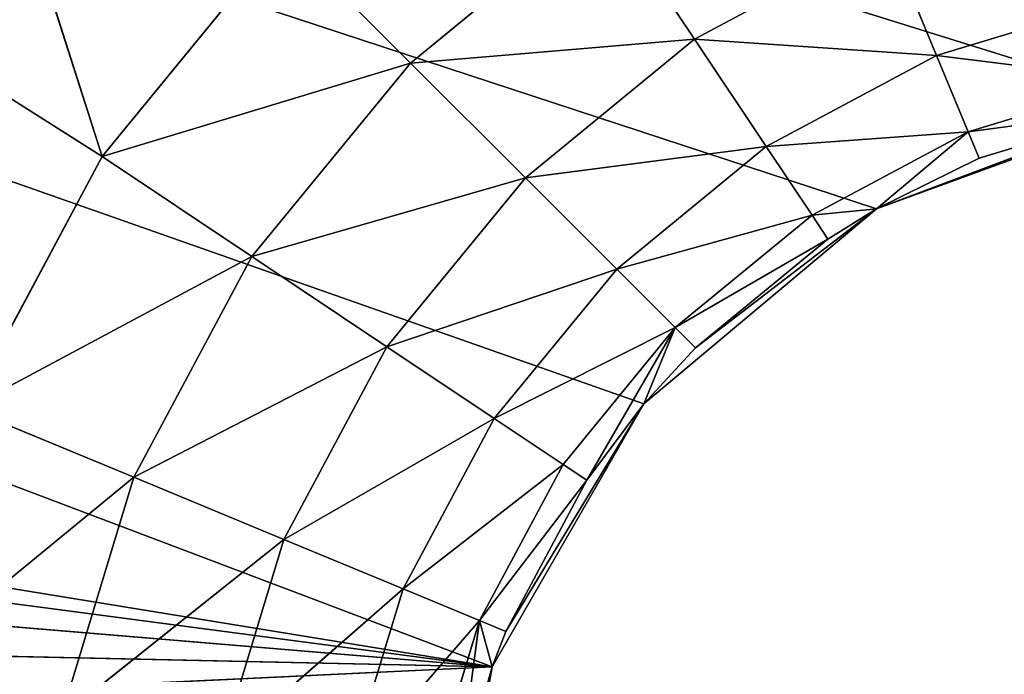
# Model space of a CAD drawing. Extents: x 14 to 217, y 27 to 186.
# Tile 404 of 656: x 80.97 to 82.66, y 80.4 to 81.52. Entities that reach past the tile are written whole.
import ezdxf

# ---------------------------------------------------------------- set-up
doc = ezdxf.new("R2010")
doc.units = 0
doc.header["$LTSCALE"] = 25.4
doc.layers.get('0').update_dxf_attribs({"color": 13, "linetype": 'CONTINUOUS'})

# ---------------------------------------------------------------- blocks, each defined once
blk = doc.blocks.new('PROFILE-RECESSED-T-CONNECT')
at = {"color": 0}
for p, q in [((68.127, 14.7624, 104.586), (67.1979, 14.7624, 103.9967)), ((68.127, 14.7624, 104.586), (67.1979, 14.7624, 103.9967)), ((68.127, 14.7624, 104.586), (67.7352, 14.7624, 103.3564)), ((68.127, 14.7624, 104.586), (67.7352, 14.7624, 103.3564)), ((67.7537, 14.7624, 105.4872), (68.1815, 14.7135, 105.1365)), ((67.7537, 14.7624, 105.4872), (68.1815, 14.7135, 105.1365)), ((67.896, 14.7624, 105.0182), (68.127, 14.7624, 104.586)), ((67.896, 14.7624, 105.0182), (68.127, 14.7624, 104.586)), ((67.896, 14.7624, 105.0182), (68.3839, 14.7135, 104.7577)), ((67.896, 14.7624, 105.0182), (68.3839, 14.7135, 104.7577)), ((67.896, 14.7624, 105.0182), (68.1815, 14.7135, 105.1365)), ((67.896, 14.7624, 105.0182), (68.1815, 14.7135, 105.1365)), ((68.127, 14.7624, 104.586), (68.4379, 14.7624, 104.2072)), ((68.127, 14.7624, 104.586), (68.4379, 14.7624, 104.2072)), ((68.127, 14.7624, 104.586), (68.6564, 14.7135, 104.4257)), ((68.127, 14.7624, 104.586), (68.6564, 14.7135, 104.4257)), ((68.127, 14.7624, 104.586), (68.3839, 14.7135, 104.7577)), ((68.127, 14.7624, 104.586), (68.3839, 14.7135, 104.7577)), ((68.4379, 14.7624, 104.2072), (68.6564, 14.7135, 104.4257)), ((68.4379, 14.7624, 104.2072), (68.6564, 14.7135, 104.4257)), ((68.1815, 14.7135, 105.1365), (68.0568, 14.7135, 105.5475)), ((68.0568, 14.7135, 105.5475), (68.439, 14.5714, 105.2432)), ((68.0568, 14.7135, 105.5475), (68.439, 14.5714, 105.2432)), ((68.1815, 14.7135, 105.1365), (68.0568, 14.7135, 105.5475)), ((68.3839, 14.7135, 104.7577), (68.1815, 14.7135, 105.1365)), ((68.1815, 14.7135, 105.1365), (68.6157, 14.5714, 104.9126)), ((68.1815, 14.7135, 105.1365), (68.6157, 14.5714, 104.9126)), ((68.1815, 14.7135, 105.1365), (68.439, 14.5714, 105.2432)), ((68.1815, 14.7135, 105.1365), (68.439, 14.5714, 105.2432)), ((68.3839, 14.7135, 104.7577), (68.1815, 14.7135, 105.1365)), ((68.6564, 14.7135, 104.4257), (68.3839, 14.7135, 104.7577)), ((68.3839, 14.7135, 104.7577), (68.8535, 14.5714, 104.6228)), ((68.3839, 14.7135, 104.7577), (68.8535, 14.5714, 104.6228)), ((68.3839, 14.7135, 104.7577), (68.6157, 14.5714, 104.9126)), ((68.3839, 14.7135, 104.7577), (68.6157, 14.5714, 104.9126)), ((68.6564, 14.7135, 104.4257), (68.3839, 14.7135, 104.7577)), ((68.9884, 14.7135, 104.1532), (68.6564, 14.7135, 104.4257)), ((68.6564, 14.7135, 104.4257), (69.1433, 14.5714, 104.385)), ((68.6564, 14.7135, 104.4257), (69.1433, 14.5714, 104.385)), ((68.6564, 14.7135, 104.4257), (68.8535, 14.5714, 104.6228)), ((68.6564, 14.7135, 104.4257), (68.8535, 14.5714, 104.6228)), ((68.9884, 14.7135, 104.1532), (68.6564, 14.7135, 104.4257)), ((68.9884, 14.7135, 104.1532), (69.1433, 14.5714, 104.385)), ((68.9884, 14.7135, 104.1532), (69.1433, 14.5714, 104.385)), ((68.439, 14.5714, 105.2432), (68.3302, 14.5714, 105.6019)), ((68.3302, 14.5714, 105.6019), (68.6434, 14.3502, 105.3278)), ((68.3302, 14.5714, 105.6019), (68.6434, 14.3502, 105.3278)), ((68.439, 14.5714, 105.2432), (68.3302, 14.5714, 105.6019)), ((68.6157, 14.5714, 104.9126), (68.439, 14.5714, 105.2432)), ((68.439, 14.5714, 105.2432), (68.7997, 14.3502, 105.0355)), ((68.439, 14.5714, 105.2432), (68.7997, 14.3502, 105.0355)), ((68.439, 14.5714, 105.2432), (68.6434, 14.3502, 105.3278)), ((68.439, 14.5714, 105.2432), (68.6434, 14.3502, 105.3278)), ((68.6157, 14.5714, 104.9126), (68.439, 14.5714, 105.2432)), ((68.8535, 14.5714, 104.6228), (68.6157, 14.5714, 104.9126)), ((68.6157, 14.5714, 104.9126), (69.01, 14.3502, 104.7792)), ((68.6157, 14.5714, 104.9126), (69.01, 14.3502, 104.7792)), ((68.6157, 14.5714, 104.9126), (68.7997, 14.3502, 105.0355)), ((68.6157, 14.5714, 104.9126), (68.7997, 14.3502, 105.0355)), ((68.8535, 14.5714, 104.6228), (68.6157, 14.5714, 104.9126)), ((69.1433, 14.5714, 104.385), (68.8535, 14.5714, 104.6228)), ((68.8535, 14.5714, 104.6228), (69.2662, 14.3502, 104.5689)), ((68.8535, 14.5714, 104.6228), (69.2662, 14.3502, 104.5689)), ((68.8535, 14.5714, 104.6228), (69.01, 14.3502, 104.7792)), ((68.8535, 14.5714, 104.6228), (69.01, 14.3502, 104.7792)), ((69.1433, 14.5714, 104.385), (68.8535, 14.5714, 104.6228)), ((69.4739, 14.5714, 104.2083), (69.1433, 14.5714, 104.385)), ((69.1433, 14.5714, 104.385), (69.5585, 14.3502, 104.4127)), ((69.1433, 14.5714, 104.385), (69.5585, 14.3502, 104.4127)), ((69.1433, 14.5714, 104.385), (69.2662, 14.3502, 104.5689)), ((69.1433, 14.5714, 104.385), (69.2662, 14.3502, 104.5689)), ((69.4739, 14.5714, 104.2083), (69.1433, 14.5714, 104.385)), ((69.4739, 14.5714, 104.2083), (69.5585, 14.3502, 104.4127)), ((69.4739, 14.5714, 104.2083), (69.5585, 14.3502, 104.4127)), ((68.6434, 14.3502, 105.3278), (68.5472, 14.3502, 105.645)), ((68.5472, 14.3502, 105.645), (68.7746, 14.0714, 105.3822)), ((68.5472, 14.3502, 105.645), (68.7746, 14.0714, 105.3822)), ((68.6434, 14.3502, 105.3278), (68.5472, 14.3502, 105.645)), ((68.7997, 14.3502, 105.0355), (68.6434, 14.3502, 105.3278)), ((68.6434, 14.3502, 105.3278), (68.9178, 14.0714, 105.1144)), ((68.6434, 14.3502, 105.3278), (68.9178, 14.0714, 105.1144)), ((68.6434, 14.3502, 105.3278), (68.7746, 14.0714, 105.3822)), ((68.6434, 14.3502, 105.3278), (68.7746, 14.0714, 105.3822)), ((68.7997, 14.3502, 105.0355), (68.6434, 14.3502, 105.3278)), ((69.01, 14.3502, 104.7792), (68.7997, 14.3502, 105.0355)), ((68.7997, 14.3502, 105.0355), (69.1104, 14.0714, 104.8797)), ((68.7997, 14.3502, 105.0355), (69.1104, 14.0714, 104.8797)), ((68.7997, 14.3502, 105.0355), (68.9178, 14.0714, 105.1144)), ((68.7997, 14.3502, 105.0355), (68.9178, 14.0714, 105.1144)), ((69.01, 14.3502, 104.7792), (68.7997, 14.3502, 105.0355)), ((69.2662, 14.3502, 104.5689), (69.01, 14.3502, 104.7792)), ((69.01, 14.3502, 104.7792), (69.3451, 14.0714, 104.687)), ((69.01, 14.3502, 104.7792), (69.3451, 14.0714, 104.687)), ((69.01, 14.3502, 104.7792), (69.1104, 14.0714, 104.8797)), ((69.01, 14.3502, 104.7792), (69.1104, 14.0714, 104.8797)), ((69.2662, 14.3502, 104.5689), (69.01, 14.3502, 104.7792)), ((69.5585, 14.3502, 104.4127), (69.2662, 14.3502, 104.5689)), ((69.2662, 14.3502, 104.5689), (69.6129, 14.0714, 104.5439)), ((69.2662, 14.3502, 104.5689), (69.6129, 14.0714, 104.5439)), ((69.2662, 14.3502, 104.5689), (69.3451, 14.0714, 104.687)), ((69.2662, 14.3502, 104.5689), (69.3451, 14.0714, 104.687)), ((69.5585, 14.3502, 104.4127), (69.2662, 14.3502, 104.5689)), ((69.8758, 14.3502, 104.3164), (69.5585, 14.3502, 104.4127)), ((69.5585, 14.3502, 104.4127), (69.9035, 14.0714, 104.4557)), ((69.5585, 14.3502, 104.4127), (69.9035, 14.0714, 104.4557)), ((69.5585, 14.3502, 104.4127), (69.6129, 14.0714, 104.5439)), ((69.5585, 14.3502, 104.4127), (69.6129, 14.0714, 104.5439)), ((69.8758, 14.3502, 104.3164), (69.5585, 14.3502, 104.4127)), ((68.7746, 14.0714, 105.3822), (68.6865, 14.0714, 105.6727)), ((68.7746, 14.0714, 105.3822), (68.6865, 14.0714, 105.6727)), ((68.7345, 13.7624, 105.6823), (68.7746, 14.0714, 105.3822)), ((68.7345, 13.7624, 105.6823), (68.7746, 14.0714, 105.3822)), ((68.7746, 14.0714, 105.3822), (68.8198, 13.7624, 105.4009)), ((68.9585, 13.7624, 105.1416), (68.7746, 14.0714, 105.3822)), ((68.7961, 13.7624, 105.4619), (68.7746, 14.0714, 105.3822)), ((68.7961, 13.7624, 105.4619), (68.7746, 14.0714, 105.3822)), ((68.7746, 14.0714, 105.3822), (68.8198, 13.7624, 105.4009)), ((68.9178, 14.0714, 105.1144), (68.7746, 14.0714, 105.3822)), ((68.9585, 13.7624, 105.1416), (68.7746, 14.0714, 105.3822)), ((68.9178, 14.0714, 105.1144), (68.7746, 14.0714, 105.3822)), ((69.1104, 14.0714, 104.8797), (68.9178, 14.0714, 105.1144)), ((68.9178, 14.0714, 105.1144), (68.9585, 13.7624, 105.1416)), ((68.9178, 14.0714, 105.1144), (68.9585, 13.7624, 105.1416)), ((69.1104, 14.0714, 104.8797), (68.9178, 14.0714, 105.1144)), ((69.1104, 14.0714, 104.8797), (68.9585, 13.7624, 105.1416)), ((69.1104, 14.0714, 104.8797), (68.9585, 13.7624, 105.1416)), ((69.0566, 13.7624, 105.0107), (69.1104, 14.0714, 104.8797)), ((69.0566, 13.7624, 105.0107), (69.1104, 14.0714, 104.8797)), ((69.145, 13.7624, 104.9143), (69.1104, 14.0714, 104.8797)), ((69.145, 13.7624, 104.9143), (69.1104, 14.0714, 104.8797)), ((69.3723, 13.7624, 104.7277), (69.1104, 14.0714, 104.8797)), ((69.3723, 13.7624, 104.7277), (69.1104, 14.0714, 104.8797)), ((69.3451, 14.0714, 104.687), (69.1104, 14.0714, 104.8797)), ((69.3451, 14.0714, 104.687), (69.1104, 14.0714, 104.8797)), ((69.3723, 13.7624, 104.7277), (69.3451, 14.0714, 104.687)), ((69.3723, 13.7624, 104.7277), (69.3451, 14.0714, 104.687)), ((69.4557, 13.7624, 104.6759), (69.3451, 14.0714, 104.687)), ((69.4557, 13.7624, 104.6759), (69.3451, 14.0714, 104.687)), ((69.6129, 14.0714, 104.5439), (69.3451, 14.0714, 104.687)), ((69.6129, 14.0714, 104.5439), (69.3451, 14.0714, 104.687)), ((69.4557, 13.7624, 104.6759), (69.6129, 14.0714, 104.5439)), ((69.4557, 13.7624, 104.6759), (69.6129, 14.0714, 104.5439)), ((69.6316, 13.7624, 104.5891), (69.6129, 14.0714, 104.5439)), ((69.6316, 13.7624, 104.5891), (69.6129, 14.0714, 104.5439)), ((69.913, 13.7624, 104.5037), (69.6129, 14.0714, 104.5439)), ((69.913, 13.7624, 104.5037), (69.6129, 14.0714, 104.5439)), ((69.9035, 14.0714, 104.4557), (69.6129, 14.0714, 104.5439)), ((69.9035, 14.0714, 104.4557), (69.6129, 14.0714, 104.5439)), ((68.7961, 13.7624, 105.4619), (68.7345, 13.7624, 105.6823)), ((68.7345, 13.7624, 105.6823), (68.7961, 4.5648, 105.4619)), ((68.7345, 13.7624, 105.6823), (68.7961, 4.5648, 105.4619)), ((68.7961, 13.7624, 105.4619), (68.7345, 13.7624, 105.6823)), ((68.8198, 13.7624, 105.4009), (68.7961, 4.5648, 105.4619)), ((68.8198, 13.7624, 105.4009), (68.7961, 13.7624, 105.4619)), ((68.7961, 13.7624, 105.4619), (68.7961, 4.5648, 105.4619)), ((68.8198, 13.7624, 105.4009), (68.7961, 4.5648, 105.4619)), ((68.7961, 13.7624, 105.4619), (68.7961, 4.5648, 105.4619)), ((68.8198, 13.7624, 105.4009), (68.7961, 13.7624, 105.4619)), ((68.9585, 13.7624, 105.1416), (68.8198, 13.7624, 105.4009)), ((68.8198, 13.7624, 105.4009), (69.0566, 4.5648, 105.0107)), ((68.8198, 13.7624, 105.4009), (69.0566, 4.5648, 105.0107)), ((68.9585, 13.7624, 105.1416), (68.8198, 13.7624, 105.4009)), ((69.0566, 13.7624, 105.0107), (68.9585, 13.7624, 105.1416)), ((68.9585, 13.7624, 105.1416), (69.0566, 4.5648, 105.0107)), ((68.9585, 13.7624, 105.1416), (69.0566, 4.5648, 105.0107)), ((69.0566, 13.7624, 105.0107), (68.9585, 13.7624, 105.1416)), ((69.0566, 13.7624, 105.0107), (69.0566, 4.5648, 105.0107)), ((69.0566, 4.5648, 105.0107), (69.145, 13.7624, 104.9143)), ((69.145, 13.7624, 104.9143), (69.0566, 13.7624, 105.0107)), ((69.0566, 4.5648, 105.0107), (69.145, 13.7624, 104.9143)), ((69.0566, 13.7624, 105.0107), (69.0566, 4.5648, 105.0107)), ((69.145, 13.7624, 104.9143), (69.0566, 13.7624, 105.0107)), ((69.4557, 4.5648, 104.6759), (69.145, 13.7624, 104.9143)), ((69.4557, 4.5648, 104.6759), (69.145, 13.7624, 104.9143)), ((69.3723, 13.7624, 104.7277), (69.145, 13.7624, 104.9143)), ((69.3723, 13.7624, 104.7277), (69.145, 13.7624, 104.9143)), ((69.4557, 4.5648, 104.6759), (69.3723, 13.7624, 104.7277)), ((69.4557, 4.5648, 104.6759), (69.3723, 13.7624, 104.7277)), ((69.4557, 13.7624, 104.6759), (69.3723, 13.7624, 104.7277)), ((69.4557, 13.7624, 104.6759), (69.3723, 13.7624, 104.7277)), ((69.6316, 13.7624, 104.5891), (69.4557, 13.7624, 104.6759)), ((69.4557, 13.7624, 104.6759), (69.4557, 4.5648, 104.6759)), ((69.4557, 4.5648, 104.6759), (69.6316, 13.7624, 104.5891)), ((69.9452, 13.7624, 104.4977), (69.4557, 4.5648, 104.6759)), ((69.9452, 13.7624, 104.4977), (69.4557, 4.5648, 104.6759)), ((69.913, 13.7624, 104.5037), (69.4557, 4.5648, 104.6759)), ((69.913, 13.7624, 104.5037), (69.4557, 4.5648, 104.6759)), ((69.4557, 4.5648, 104.6759), (69.6316, 13.7624, 104.5891)), ((69.4557, 13.7624, 104.6759), (69.4557, 4.5648, 104.6759)), ((69.6316, 13.7624, 104.5891), (69.4557, 13.7624, 104.6759)), ((69.913, 13.7624, 104.5037), (69.6316, 13.7624, 104.5891)), ((69.913, 13.7624, 104.5037), (69.6316, 13.7624, 104.5891)), ((49.048, 4.5648, 97.9749), (69.0566, 4.5648, 105.0107)), ((68.7961, 4.5648, 105.4619), (49.048, 4.5648, 97.9749)), ((69.9452, 4.5648, 104.4977), (49.048, 4.5648, 97.9749)), ((69.9452, 4.5648, 104.4977), (49.048, 4.5648, 97.9749)), ((69.4557, 4.5648, 104.6759), (49.048, 4.5648, 97.9749)), ((69.4557, 4.5648, 104.6759), (49.048, 4.5648, 97.9749)), ((49.048, 4.5648, 97.9749), (69.0566, 4.5648, 105.0107)), ((68.7961, 4.5648, 105.4619), (49.048, 4.5648, 97.9749)), ((56.5557, 4.5648, 103.4635), (68.7961, 4.5648, 105.4619)), ((56.5557, 4.5648, 103.4635), (68.7961, 4.5648, 105.4619)), ((57.1563, 4.5648, 103.9243), (68.7961, 4.5648, 105.4619)), ((57.1563, 4.5648, 103.9243), (68.7961, 4.5648, 105.4619)), ((57.6171, 4.5648, 104.5249), (68.7961, 4.5648, 105.4619)), ((57.6171, 4.5648, 104.5249), (68.7961, 4.5648, 105.4619)), ((57.9068, 4.5648, 105.2243), (68.7961, 4.5648, 105.4619)), ((57.9068, 4.5648, 105.2243), (68.7961, 4.5648, 105.4619)), ((58.0057, 4.5648, 105.9749), (68.7961, 4.5648, 105.4619)), ((58.0057, 4.5648, 105.9749), (68.7961, 4.5648, 105.4619)), ((68.7961, 4.5648, 105.4619), (68.7057, 4.5648, 105.9749)), ((68.7961, 4.5648, 105.4619), (68.7057, 4.5648, 105.9749)), ((69.0566, 4.5648, 105.0107), (68.7961, 4.5648, 105.4619)), ((69.0566, 4.5648, 105.0107), (68.7961, 4.5648, 105.4619)), ((69.4557, 4.5648, 104.6759), (69.0566, 4.5648, 105.0107)), ((69.4557, 4.5648, 104.6759), (69.0566, 4.5648, 105.0107)), ((69.9452, 4.5648, 104.4977), (69.4557, 4.5648, 104.6759)), ((69.9452, 4.5648, 104.4977), (69.4557, 4.5648, 104.6759))]:
    blk.add_line(p, q, dxfattribs=at)
mesh = blk.add_polyface(dxfattribs=at)
corners = [(67.896, 14.7624, 105.0182), (68.127, 14.7624, 104.586), (67.1979, 14.7624, 103.9967)]
mesh.append_faces([[corners[k] for k in face] for face in [(0, 1, 2)]], dxfattribs={"color": 0})
mesh = blk.add_polyface(dxfattribs=at)
corners = [(68.127, 14.7624, 104.586), (67.7352, 14.7624, 103.3564), (67.1979, 14.7624, 103.9967)]
mesh.append_faces([[corners[k] for k in face] for face in [(0, 1, 2)]], dxfattribs={"color": 0})
mesh = blk.add_polyface(dxfattribs=at)
corners = [(68.127, 14.7624, 104.586), (68.4379, 14.7624, 104.2072), (67.7352, 14.7624, 103.3564)]
mesh.append_faces([[corners[k] for k in face] for face in [(0, 1, 2)]], dxfattribs={"color": 0})
mesh = blk.add_polyface(dxfattribs=at)
corners = [(67.7537, 14.7624, 105.4872), (68.1815, 14.7135, 105.1365), (67.896, 14.7624, 105.0182)]
mesh.append_faces([[corners[k] for k in face] for face in [(0, 1, 2)]], dxfattribs={"color": 0})
mesh = blk.add_polyface(dxfattribs=at)
corners = [(68.0568, 14.7135, 105.5475), (68.1815, 14.7135, 105.1365), (67.7537, 14.7624, 105.4872)]
mesh.append_faces([[corners[k] for k in face] for face in [(0, 1, 2)]], dxfattribs={"color": 0})
mesh = blk.add_polyface(dxfattribs=at)
corners = [(67.896, 14.7624, 105.0182), (68.3839, 14.7135, 104.7577), (68.127, 14.7624, 104.586)]
mesh.append_faces([[corners[k] for k in face] for face in [(0, 1, 2)]], dxfattribs={"color": 0})
mesh = blk.add_polyface(dxfattribs=at)
corners = [(68.1815, 14.7135, 105.1365), (68.3839, 14.7135, 104.7577), (67.896, 14.7624, 105.0182)]
mesh.append_faces([[corners[k] for k in face] for face in [(0, 1, 2)]], dxfattribs={"color": 0})
mesh = blk.add_polyface(dxfattribs=at)
corners = [(68.127, 14.7624, 104.586), (68.6564, 14.7135, 104.4257), (68.4379, 14.7624, 104.2072)]
mesh.append_faces([[corners[k] for k in face] for face in [(0, 1, 2)]], dxfattribs={"color": 0})
mesh = blk.add_polyface(dxfattribs=at)
corners = [(68.3839, 14.7135, 104.7577), (68.6564, 14.7135, 104.4257), (68.127, 14.7624, 104.586)]
mesh.append_faces([[corners[k] for k in face] for face in [(0, 1, 2)]], dxfattribs={"color": 0})
mesh = blk.add_polyface(dxfattribs=at)
corners = [(68.6564, 14.7135, 104.4257), (68.9884, 14.7135, 104.1532), (68.4379, 14.7624, 104.2072)]
mesh.append_faces([[corners[k] for k in face] for face in [(0, 1, 2)]], dxfattribs={"color": 0})
mesh = blk.add_polyface(dxfattribs=at)
corners = [(68.0568, 14.7135, 105.5475), (68.439, 14.5714, 105.2432), (68.1815, 14.7135, 105.1365)]
mesh.append_faces([[corners[k] for k in face] for face in [(0, 1, 2)]], dxfattribs={"color": 0})
mesh = blk.add_polyface(dxfattribs=at)
corners = [(68.3302, 14.5714, 105.6019), (68.439, 14.5714, 105.2432), (68.0568, 14.7135, 105.5475)]
mesh.append_faces([[corners[k] for k in face] for face in [(0, 1, 2)]], dxfattribs={"color": 0})
mesh = blk.add_polyface(dxfattribs=at)
corners = [(68.1815, 14.7135, 105.1365), (68.6157, 14.5714, 104.9126), (68.3839, 14.7135, 104.7577)]
mesh.append_faces([[corners[k] for k in face] for face in [(0, 1, 2)]], dxfattribs={"color": 0})
mesh = blk.add_polyface(dxfattribs=at)
corners = [(68.439, 14.5714, 105.2432), (68.6157, 14.5714, 104.9126), (68.1815, 14.7135, 105.1365)]
mesh.append_faces([[corners[k] for k in face] for face in [(0, 1, 2)]], dxfattribs={"color": 0})
mesh = blk.add_polyface(dxfattribs=at)
corners = [(68.3839, 14.7135, 104.7577), (68.8535, 14.5714, 104.6228), (68.6564, 14.7135, 104.4257)]
mesh.append_faces([[corners[k] for k in face] for face in [(0, 1, 2)]], dxfattribs={"color": 0})
mesh = blk.add_polyface(dxfattribs=at)
corners = [(68.6157, 14.5714, 104.9126), (68.8535, 14.5714, 104.6228), (68.3839, 14.7135, 104.7577)]
mesh.append_faces([[corners[k] for k in face] for face in [(0, 1, 2)]], dxfattribs={"color": 0})
mesh = blk.add_polyface(dxfattribs=at)
corners = [(68.6564, 14.7135, 104.4257), (69.1433, 14.5714, 104.385), (68.9884, 14.7135, 104.1532)]
mesh.append_faces([[corners[k] for k in face] for face in [(0, 1, 2)]], dxfattribs={"color": 0})
mesh = blk.add_polyface(dxfattribs=at)
corners = [(68.8535, 14.5714, 104.6228), (69.1433, 14.5714, 104.385), (68.6564, 14.7135, 104.4257)]
mesh.append_faces([[corners[k] for k in face] for face in [(0, 1, 2)]], dxfattribs={"color": 0})
mesh = blk.add_polyface(dxfattribs=at)
corners = [(69.1433, 14.5714, 104.385), (69.4739, 14.5714, 104.2083), (68.9884, 14.7135, 104.1532)]
mesh.append_faces([[corners[k] for k in face] for face in [(0, 1, 2)]], dxfattribs={"color": 0})
mesh = blk.add_polyface(dxfattribs=at)
corners = [(68.3302, 14.5714, 105.6019), (68.6434, 14.3502, 105.3278), (68.439, 14.5714, 105.2432)]
mesh.append_faces([[corners[k] for k in face] for face in [(0, 1, 2)]], dxfattribs={"color": 0})
mesh = blk.add_polyface(dxfattribs=at)
corners = [(68.5472, 14.3502, 105.645), (68.6434, 14.3502, 105.3278), (68.3302, 14.5714, 105.6019)]
mesh.append_faces([[corners[k] for k in face] for face in [(0, 1, 2)]], dxfattribs={"color": 0})
mesh = blk.add_polyface(dxfattribs=at)
corners = [(68.439, 14.5714, 105.2432), (68.7997, 14.3502, 105.0355), (68.6157, 14.5714, 104.9126)]
mesh.append_faces([[corners[k] for k in face] for face in [(0, 1, 2)]], dxfattribs={"color": 0})
mesh = blk.add_polyface(dxfattribs=at)
corners = [(68.6434, 14.3502, 105.3278), (68.7997, 14.3502, 105.0355), (68.439, 14.5714, 105.2432)]
mesh.append_faces([[corners[k] for k in face] for face in [(0, 1, 2)]], dxfattribs={"color": 0})
mesh = blk.add_polyface(dxfattribs=at)
corners = [(68.6157, 14.5714, 104.9126), (69.01, 14.3502, 104.7792), (68.8535, 14.5714, 104.6228)]
mesh.append_faces([[corners[k] for k in face] for face in [(0, 1, 2)]], dxfattribs={"color": 0})
mesh = blk.add_polyface(dxfattribs=at)
corners = [(68.7997, 14.3502, 105.0355), (69.01, 14.3502, 104.7792), (68.6157, 14.5714, 104.9126)]
mesh.append_faces([[corners[k] for k in face] for face in [(0, 1, 2)]], dxfattribs={"color": 0})
mesh = blk.add_polyface(dxfattribs=at)
corners = [(68.8535, 14.5714, 104.6228), (69.2662, 14.3502, 104.5689), (69.1433, 14.5714, 104.385)]
mesh.append_faces([[corners[k] for k in face] for face in [(0, 1, 2)]], dxfattribs={"color": 0})
mesh = blk.add_polyface(dxfattribs=at)
corners = [(69.01, 14.3502, 104.7792), (69.2662, 14.3502, 104.5689), (68.8535, 14.5714, 104.6228)]
mesh.append_faces([[corners[k] for k in face] for face in [(0, 1, 2)]], dxfattribs={"color": 0})
mesh = blk.add_polyface(dxfattribs=at)
corners = [(69.5585, 14.3502, 104.4127), (69.4739, 14.5714, 104.2083), (69.1433, 14.5714, 104.385)]
mesh.append_faces([[corners[k] for k in face] for face in [(0, 1, 2)]], dxfattribs={"color": 0})
mesh = blk.add_polyface(dxfattribs=at)
corners = [(69.2662, 14.3502, 104.5689), (69.5585, 14.3502, 104.4127), (69.1433, 14.5714, 104.385)]
mesh.append_faces([[corners[k] for k in face] for face in [(0, 1, 2)]], dxfattribs={"color": 0})
mesh = blk.add_polyface(dxfattribs=at)
corners = [(69.5585, 14.3502, 104.4127), (69.8758, 14.3502, 104.3164), (69.4739, 14.5714, 104.2083)]
mesh.append_faces([[corners[k] for k in face] for face in [(0, 1, 2)]], dxfattribs={"color": 0})
mesh = blk.add_polyface(dxfattribs=at)
corners = [(68.5472, 14.3502, 105.645), (68.7746, 14.0714, 105.3822), (68.6434, 14.3502, 105.3278)]
mesh.append_faces([[corners[k] for k in face] for face in [(0, 1, 2)]], dxfattribs={"color": 0})
mesh = blk.add_polyface(dxfattribs=at)
corners = [(68.5472, 14.3502, 105.645), (68.6865, 14.0714, 105.6727), (68.7746, 14.0714, 105.3822)]
mesh.append_faces([[corners[k] for k in face] for face in [(0, 1, 2)]], dxfattribs={"color": 0})
mesh = blk.add_polyface(dxfattribs=at)
corners = [(68.6434, 14.3502, 105.3278), (68.9178, 14.0714, 105.1144), (68.7997, 14.3502, 105.0355)]
mesh.append_faces([[corners[k] for k in face] for face in [(0, 1, 2)]], dxfattribs={"color": 0})
mesh = blk.add_polyface(dxfattribs=at)
corners = [(68.6434, 14.3502, 105.3278), (68.7746, 14.0714, 105.3822), (68.9178, 14.0714, 105.1144)]
mesh.append_faces([[corners[k] for k in face] for face in [(0, 1, 2)]], dxfattribs={"color": 0})
mesh = blk.add_polyface(dxfattribs=at)
corners = [(68.7997, 14.3502, 105.0355), (69.1104, 14.0714, 104.8797), (69.01, 14.3502, 104.7792)]
mesh.append_faces([[corners[k] for k in face] for face in [(0, 1, 2)]], dxfattribs={"color": 0})
mesh = blk.add_polyface(dxfattribs=at)
corners = [(68.7997, 14.3502, 105.0355), (68.9178, 14.0714, 105.1144), (69.1104, 14.0714, 104.8797)]
mesh.append_faces([[corners[k] for k in face] for face in [(0, 1, 2)]], dxfattribs={"color": 0})
mesh = blk.add_polyface(dxfattribs=at)
corners = [(69.3451, 14.0714, 104.687), (69.2662, 14.3502, 104.5689), (69.01, 14.3502, 104.7792)]
mesh.append_faces([[corners[k] for k in face] for face in [(0, 1, 2)]], dxfattribs={"color": 0})
mesh = blk.add_polyface(dxfattribs=at)
corners = [(69.3451, 14.0714, 104.687), (69.01, 14.3502, 104.7792), (69.1104, 14.0714, 104.8797)]
mesh.append_faces([[corners[k] for k in face] for face in [(0, 1, 2)]], dxfattribs={"color": 0})
mesh = blk.add_polyface(dxfattribs=at)
corners = [(69.6129, 14.0714, 104.5439), (69.5585, 14.3502, 104.4127), (69.2662, 14.3502, 104.5689)]
mesh.append_faces([[corners[k] for k in face] for face in [(0, 1, 2)]], dxfattribs={"color": 0})
mesh = blk.add_polyface(dxfattribs=at)
corners = [(69.6129, 14.0714, 104.5439), (69.2662, 14.3502, 104.5689), (69.3451, 14.0714, 104.687)]
mesh.append_faces([[corners[k] for k in face] for face in [(0, 1, 2)]], dxfattribs={"color": 0})
mesh = blk.add_polyface(dxfattribs=at)
corners = [(69.9035, 14.0714, 104.4557), (69.8758, 14.3502, 104.3164), (69.5585, 14.3502, 104.4127)]
mesh.append_faces([[corners[k] for k in face] for face in [(0, 1, 2)]], dxfattribs={"color": 0})
mesh = blk.add_polyface(dxfattribs=at)
corners = [(69.9035, 14.0714, 104.4557), (69.5585, 14.3502, 104.4127), (69.6129, 14.0714, 104.5439)]
mesh.append_faces([[corners[k] for k in face] for face in [(0, 1, 2)]], dxfattribs={"color": 0})
mesh = blk.add_polyface(dxfattribs=at)
corners = [(68.6865, 14.0714, 105.6727), (68.7345, 13.7624, 105.6823), (68.7746, 14.0714, 105.3822)]
mesh.append_faces([[corners[k] for k in face] for face in [(0, 1, 2)]], dxfattribs={"color": 0})
mesh = blk.add_polyface(dxfattribs=at)
corners = [(68.7746, 14.0714, 105.3822), (68.7345, 13.7624, 105.6823), (68.7961, 13.7624, 105.4619)]
mesh.append_faces([[corners[k] for k in face] for face in [(0, 1, 2)]], dxfattribs={"color": 0})
mesh = blk.add_polyface(dxfattribs=at)
corners = [(68.7746, 14.0714, 105.3822), (68.8198, 13.7624, 105.4009), (68.9585, 13.7624, 105.1416)]
mesh.append_faces([[corners[k] for k in face] for face in [(0, 1, 2)]], dxfattribs={"color": 0})
mesh = blk.add_polyface(dxfattribs=at)
corners = [(68.7746, 14.0714, 105.3822), (68.7961, 13.7624, 105.4619), (68.8198, 13.7624, 105.4009)]
mesh.append_faces([[corners[k] for k in face] for face in [(0, 1, 2)]], dxfattribs={"color": 0})
mesh = blk.add_polyface(dxfattribs=at)
corners = [(68.7746, 14.0714, 105.3822), (68.9585, 13.7624, 105.1416), (68.9178, 14.0714, 105.1144)]
mesh.append_faces([[corners[k] for k in face] for face in [(0, 1, 2)]], dxfattribs={"color": 0})
mesh = blk.add_polyface(dxfattribs=at)
corners = [(68.9178, 14.0714, 105.1144), (68.9585, 13.7624, 105.1416), (69.1104, 14.0714, 104.8797)]
mesh.append_faces([[corners[k] for k in face] for face in [(0, 1, 2)]], dxfattribs={"color": 0})
mesh = blk.add_polyface(dxfattribs=at)
corners = [(69.1104, 14.0714, 104.8797), (68.9585, 13.7624, 105.1416), (69.0566, 13.7624, 105.0107)]
mesh.append_faces([[corners[k] for k in face] for face in [(0, 1, 2)]], dxfattribs={"color": 0})
mesh = blk.add_polyface(dxfattribs=at)
corners = [(69.1104, 14.0714, 104.8797), (69.0566, 13.7624, 105.0107), (69.145, 13.7624, 104.9143)]
mesh.append_faces([[corners[k] for k in face] for face in [(0, 1, 2)]], dxfattribs={"color": 0})
mesh = blk.add_polyface(dxfattribs=at)
corners = [(69.3723, 13.7624, 104.7277), (69.1104, 14.0714, 104.8797), (69.145, 13.7624, 104.9143)]
mesh.append_faces([[corners[k] for k in face] for face in [(0, 1, 2)]], dxfattribs={"color": 0})
mesh = blk.add_polyface(dxfattribs=at)
corners = [(69.3723, 13.7624, 104.7277), (69.3451, 14.0714, 104.687), (69.1104, 14.0714, 104.8797)]
mesh.append_faces([[corners[k] for k in face] for face in [(0, 1, 2)]], dxfattribs={"color": 0})
mesh = blk.add_polyface(dxfattribs=at)
corners = [(69.4557, 13.7624, 104.6759), (69.3451, 14.0714, 104.687), (69.3723, 13.7624, 104.7277)]
mesh.append_faces([[corners[k] for k in face] for face in [(0, 1, 2)]], dxfattribs={"color": 0})
mesh = blk.add_polyface(dxfattribs=at)
corners = [(69.6129, 14.0714, 104.5439), (69.3451, 14.0714, 104.687), (69.4557, 13.7624, 104.6759)]
mesh.append_faces([[corners[k] for k in face] for face in [(0, 1, 2)]], dxfattribs={"color": 0})
mesh = blk.add_polyface(dxfattribs=at)
corners = [(69.6316, 13.7624, 104.5891), (69.6129, 14.0714, 104.5439), (69.4557, 13.7624, 104.6759)]
mesh.append_faces([[corners[k] for k in face] for face in [(0, 1, 2)]], dxfattribs={"color": 0})
mesh = blk.add_polyface(dxfattribs=at)
corners = [(69.913, 13.7624, 104.5037), (69.6129, 14.0714, 104.5439), (69.6316, 13.7624, 104.5891)]
mesh.append_faces([[corners[k] for k in face] for face in [(0, 1, 2)]], dxfattribs={"color": 0})
mesh = blk.add_polyface(dxfattribs=at)
corners = [(69.913, 13.7624, 104.5037), (69.9035, 14.0714, 104.4557), (69.6129, 14.0714, 104.5439)]
mesh.append_faces([[corners[k] for k in face] for face in [(0, 1, 2)]], dxfattribs={"color": 0})
mesh = blk.add_polyface(dxfattribs=at)
corners = [(68.7345, 13.7624, 105.6823), (68.7057, 4.5648, 105.9749), (68.7961, 4.5648, 105.4619)]
mesh.append_faces([[corners[k] for k in face] for face in [(0, 1, 2)]], dxfattribs={"color": 0})
mesh = blk.add_polyface(dxfattribs=at)
corners = [(68.7345, 13.7624, 105.6823), (68.7961, 4.5648, 105.4619), (68.7961, 13.7624, 105.4619)]
mesh.append_faces([[corners[k] for k in face] for face in [(0, 1, 2)]], dxfattribs={"color": 0})
mesh = blk.add_polyface(dxfattribs=at)
corners = [(68.8198, 13.7624, 105.4009), (68.7961, 4.5648, 105.4619), (69.0566, 4.5648, 105.0107)]
mesh.append_faces([[corners[k] for k in face] for face in [(0, 1, 2)]], dxfattribs={"color": 0})
mesh = blk.add_polyface(dxfattribs=at)
corners = [(68.7961, 13.7624, 105.4619), (68.7961, 4.5648, 105.4619), (68.8198, 13.7624, 105.4009)]
mesh.append_faces([[corners[k] for k in face] for face in [(0, 1, 2)]], dxfattribs={"color": 0})
mesh = blk.add_polyface(dxfattribs=at)
corners = [(68.8198, 13.7624, 105.4009), (69.0566, 4.5648, 105.0107), (68.9585, 13.7624, 105.1416)]
mesh.append_faces([[corners[k] for k in face] for face in [(0, 1, 2)]], dxfattribs={"color": 0})
mesh = blk.add_polyface(dxfattribs=at)
corners = [(68.9585, 13.7624, 105.1416), (69.0566, 4.5648, 105.0107), (69.0566, 13.7624, 105.0107)]
mesh.append_faces([[corners[k] for k in face] for face in [(0, 1, 2)]], dxfattribs={"color": 0})
mesh = blk.add_polyface(dxfattribs=at)
corners = [(69.0566, 13.7624, 105.0107), (69.0566, 4.5648, 105.0107), (69.145, 13.7624, 104.9143)]
mesh.append_faces([[corners[k] for k in face] for face in [(0, 1, 2)]], dxfattribs={"color": 0})
mesh = blk.add_polyface(dxfattribs=at)
corners = [(69.4557, 4.5648, 104.6759), (69.145, 13.7624, 104.9143), (69.0566, 4.5648, 105.0107)]
mesh.append_faces([[corners[k] for k in face] for face in [(0, 1, 2)]], dxfattribs={"color": 0})
mesh = blk.add_polyface(dxfattribs=at)
corners = [(69.4557, 4.5648, 104.6759), (69.3723, 13.7624, 104.7277), (69.145, 13.7624, 104.9143)]
mesh.append_faces([[corners[k] for k in face] for face in [(0, 1, 2)]], dxfattribs={"color": 0})
mesh = blk.add_polyface(dxfattribs=at)
corners = [(69.4557, 13.7624, 104.6759), (69.3723, 13.7624, 104.7277), (69.4557, 4.5648, 104.6759)]
mesh.append_faces([[corners[k] for k in face] for face in [(0, 1, 2)]], dxfattribs={"color": 0})
mesh = blk.add_polyface(dxfattribs=at)
corners = [(69.6316, 13.7624, 104.5891), (69.4557, 13.7624, 104.6759), (69.4557, 4.5648, 104.6759)]
mesh.append_faces([[corners[k] for k in face] for face in [(0, 1, 2)]], dxfattribs={"color": 0})
mesh = blk.add_polyface(dxfattribs=at)
corners = [(69.9452, 13.7624, 104.4977), (69.4557, 4.5648, 104.6759), (69.9452, 4.5648, 104.4977)]
mesh.append_faces([[corners[k] for k in face] for face in [(0, 1, 2)]], dxfattribs={"color": 0})
mesh = blk.add_polyface(dxfattribs=at)
corners = [(69.9452, 13.7624, 104.4977), (69.913, 13.7624, 104.5037), (69.4557, 4.5648, 104.6759)]
mesh.append_faces([[corners[k] for k in face] for face in [(0, 1, 2)]], dxfattribs={"color": 0})
mesh = blk.add_polyface(dxfattribs=at)
corners = [(69.913, 13.7624, 104.5037), (69.6316, 13.7624, 104.5891), (69.4557, 4.5648, 104.6759)]
mesh.append_faces([[corners[k] for k in face] for face in [(0, 1, 2)]], dxfattribs={"color": 0})
mesh = blk.add_polyface(dxfattribs=at)
corners = [(68.7961, 4.5648, 105.4619), (49.048, 4.5648, 97.9749), (69.0566, 4.5648, 105.0107)]
mesh.append_faces([[corners[k] for k in face] for face in [(0, 1, 2)]], dxfattribs={"color": 0})
mesh = blk.add_polyface(dxfattribs=at)
corners = [(69.9452, 4.5648, 104.4977), (49.048, 4.5648, 97.9749), (78.1839, 4.5648, 97.9749)]
mesh.append_faces([[corners[k] for k in face] for face in [(0, 1, 2)]], dxfattribs={"color": 0})
mesh = blk.add_polyface(dxfattribs=at)
corners = [(69.4557, 4.5648, 104.6759), (49.048, 4.5648, 97.9749), (69.9452, 4.5648, 104.4977)]
mesh.append_faces([[corners[k] for k in face] for face in [(0, 1, 2)]], dxfattribs={"color": 0})
mesh = blk.add_polyface(dxfattribs=at)
corners = [(69.0566, 4.5648, 105.0107), (49.048, 4.5648, 97.9749), (69.4557, 4.5648, 104.6759)]
mesh.append_faces([[corners[k] for k in face] for face in [(0, 1, 2)]], dxfattribs={"color": 0})
mesh = blk.add_polyface(dxfattribs=at)
corners = [(68.7961, 4.5648, 105.4619), (56.5557, 4.5648, 103.4635), (49.048, 4.5648, 97.9749)]
mesh.append_faces([[corners[k] for k in face] for face in [(0, 1, 2)]], dxfattribs={"color": 0})
mesh = blk.add_polyface(dxfattribs=at)
corners = [(68.7961, 4.5648, 105.4619), (57.1563, 4.5648, 103.9243), (56.5557, 4.5648, 103.4635)]
mesh.append_faces([[corners[k] for k in face] for face in [(0, 1, 2)]], dxfattribs={"color": 0})
mesh = blk.add_polyface(dxfattribs=at)
corners = [(68.7961, 4.5648, 105.4619), (57.6171, 4.5648, 104.5249), (57.1563, 4.5648, 103.9243)]
mesh.append_faces([[corners[k] for k in face] for face in [(0, 1, 2)]], dxfattribs={"color": 0})
mesh = blk.add_polyface(dxfattribs=at)
corners = [(68.7961, 4.5648, 105.4619), (57.9068, 4.5648, 105.2243), (57.6171, 4.5648, 104.5249)]
mesh.append_faces([[corners[k] for k in face] for face in [(0, 1, 2)]], dxfattribs={"color": 0})
mesh = blk.add_polyface(dxfattribs=at)
corners = [(58.0057, 4.5648, 105.9749), (57.9068, 4.5648, 105.2243), (68.7961, 4.5648, 105.4619)]
mesh.append_faces([[corners[k] for k in face] for face in [(0, 1, 2)]], dxfattribs={"color": 0})
mesh = blk.add_polyface(dxfattribs=at)
corners = [(58.0057, 4.5648, 105.9749), (68.7961, 4.5648, 105.4619), (68.7057, 4.5648, 105.9749)]
mesh.append_faces([[corners[k] for k in face] for face in [(0, 1, 2)]], dxfattribs={"color": 0})
mesh = blk.add_polyface(dxfattribs=at)
corners = [(52.5549, 2.0001, 104.5), (81.0469, 2.0001, 91), (49.0469, 2.0001, 91)]
mesh.append_faces([[corners[k] for k in face] for face in [(0, 1, 2)]], dxfattribs={"color": 0})
mesh = blk.add_polyface(dxfattribs=at)
corners = [(53.3049, 2.0001, 104.701), (81.0469, 2.0001, 91), (52.5549, 2.0001, 104.5)]
mesh.append_faces([[corners[k] for k in face] for face in [(0, 1, 2)]], dxfattribs={"color": 0})
mesh = blk.add_polyface(dxfattribs=at)
corners = [(53.8539, 2.0001, 105.25), (81.0469, 2.0001, 91), (53.3049, 2.0001, 104.701)]
mesh.append_faces([[corners[k] for k in face] for face in [(0, 1, 2)]], dxfattribs={"color": 0})
mesh = blk.add_polyface(dxfattribs=at)
corners = [(54.0549, 2.0001, 106), (82.1949, 2.0001, 91.2284), (53.8539, 2.0001, 105.25)]
mesh.append_faces([[corners[k] for k in face] for face in [(0, 1, 2)]], dxfattribs={"color": 0})
mesh = blk.add_polyface(dxfattribs=at)
corners = [(53.8539, 2.0001, 105.25), (82.1949, 2.0001, 91.2284), (81.0469, 2.0001, 91)]
mesh.append_faces([[corners[k] for k in face] for face in [(0, 1, 2)]], dxfattribs={"color": 0})
mesh = blk.add_polyface(dxfattribs=at)
corners = [(84.0469, 2.0001, 118), (84.0469, 2.0001, 94), (54.0549, 2.0001, 106)]
mesh.append_faces([[corners[k] for k in face] for face in [(0, 1, 2)]], dxfattribs={"color": 0})
mesh = blk.add_polyface(dxfattribs=at)
corners = [(54.0549, 2.0001, 106), (84.0469, 2.0001, 94), (83.8185, 2.0001, 92.852)]
mesh.append_faces([[corners[k] for k in face] for face in [(0, 1, 2)]], dxfattribs={"color": 0})
mesh = blk.add_polyface(dxfattribs=at)
corners = [(54.0549, 2.0001, 106), (83.8185, 2.0001, 92.852), (82.1949, 2.0001, 91.2284)]
mesh.append_faces([[corners[k] for k in face] for face in [(0, 1, 2)]], dxfattribs={"color": 0})
mesh = blk.add_polyface(dxfattribs=at)
corners = [(53.3049, 0.8001, 104.701), (49.0469, 0.8001, 91), (81.0469, 0.8001, 91)]
mesh.append_faces([[corners[k] for k in face] for face in [(0, 1, 2)]], dxfattribs={"color": 0})
mesh = blk.add_polyface(dxfattribs=at)
corners = [(53.8539, 0.8001, 105.25), (53.3049, 0.8001, 104.701), (81.0469, 0.8001, 91)]
mesh.append_faces([[corners[k] for k in face] for face in [(0, 1, 2)]], dxfattribs={"color": 0})
mesh = blk.add_polyface(dxfattribs=at)
corners = [(53.8539, 0.8001, 106.75), (54.0549, 0.8001, 106), (84.0469, 0.8001, 94)]
mesh.append_faces([[corners[k] for k in face] for face in [(0, 1, 2)]], dxfattribs={"color": 0})
mesh = blk.add_polyface(dxfattribs=at)
corners = [(84.0469, 0.8001, 118), (53.8539, 0.8001, 106.75), (84.0469, 0.8001, 94)]
mesh.append_faces([[corners[k] for k in face] for face in [(0, 1, 2)]], dxfattribs={"color": 0})
mesh = blk.add_polyface(dxfattribs=at)
corners = [(54.0549, 0.8001, 106), (53.8539, 0.8001, 105.25), (81.0469, 0.8001, 91)]
mesh.append_faces([[corners[k] for k in face] for face in [(0, 1, 2)]], dxfattribs={"color": 0})
mesh = blk.add_polyface(dxfattribs=at)
corners = [(54.0549, 0.8001, 106), (81.0469, 0.8001, 91), (82.1949, 0.8001, 91.2284)]
mesh.append_faces([[corners[k] for k in face] for face in [(0, 1, 2)]], dxfattribs={"color": 0})
mesh = blk.add_polyface(dxfattribs=at)
corners = [(54.0549, 0.8001, 106), (82.1949, 0.8001, 91.2284), (83.1682, 0.8001, 91.8787)]
mesh.append_faces([[corners[k] for k in face] for face in [(0, 1, 2)]], dxfattribs={"color": 0})
mesh = blk.add_polyface(dxfattribs=at)
corners = [(54.0549, 0.8001, 106), (83.1682, 0.8001, 91.8787), (83.8185, 0.8001, 92.852)]
mesh.append_faces([[corners[k] for k in face] for face in [(0, 1, 2)]], dxfattribs={"color": 0})
mesh = blk.add_polyface(dxfattribs=at)
corners = [(54.0549, 0.8001, 106), (83.8185, 0.8001, 92.852), (84.0469, 0.8001, 94)]
mesh.append_faces([[corners[k] for k in face] for face in [(0, 1, 2)]], dxfattribs={"color": 0})

msp = doc.modelspace()

# ---------------------------------------------------------------- block references
at = {"color": 7, "extrusion": (0, -1, -3.33067e-16)}
msp.add_blockref('PROFILE-RECESSED-T-CONNECT', (12.9862, -56.4217, -185.8719), dxfattribs=at)

doc.saveas('drawing.dxf')
